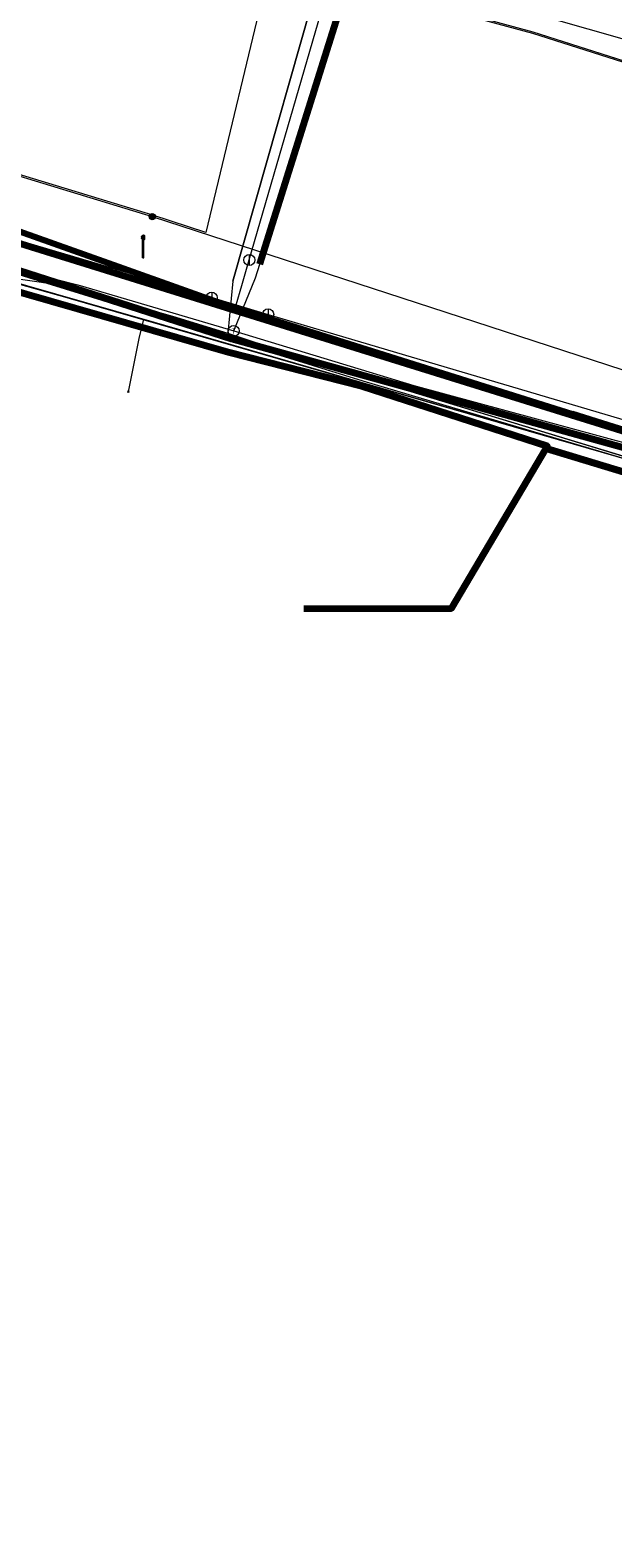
# Model space of a CAD drawing. Extents: x 152558 to 154479, y 462974 to 463683.
# Tile 521 of 638: x 153934 to 153955, y 463363 to 463418. Entities that reach past the tile are written whole.
import ezdxf
from ezdxf.enums import TextEntityAlignment as Align
from ezdxf.lldxf.tags import DXFTag

# ---------------------------------------------------------------- set-up
doc = ezdxf.new("R2010")
doc.units = 0
doc.header["$LTSCALE"] = 0.2
doc.layers.get('0').update_dxf_attribs({"linetype": 'CONTINUOUS'})
for name, color, linetype, lineweight in [('B-RO-KL-DATA_COAXIAAL_17_ZIGGO BV-G', 90, 'KL-DATA-N', 18), ('B-RO-KL-DATA_DUCT_ZIGGO BV-G', 90, 'CONTINUOUS', 100), ('B-RO-KL-DATA_EUROFIBER NEDERLAND BV-G', 90, 'KL-DATA-N', 18), ('B-RO-KL-DATA_HULPSTUK_KPN BV-S', 90, 'CONTINUOUS', 25), ('B-RO-KL-DATA_HULPSTUK_REGGEFIBER OPERATOR BV-S', 90, 'CONTINUOUS', 25), ('B-RO-KL-DATA_KABELBED_KPN BV-G', 90, 'CONTINUOUS', 100), ('B-RO-KL-DATA_KABELBED_ZIGGO BV-G', 90, 'CONTINUOUS', 100), ('B-RO-KL-DATA_REGGEFIBER OPERATOR BV-G', 90, 'KL-DATA-N', 18), ('B-RO-KL-DATA_STEDIN NETBEHEER BV-G', 90, 'KL-DATA-N', 18), ('B-RO-KL-ET_LS_400 V_STEDIN NETBEHEER BV-G', 190, 'KL-LS-N', 18), ('B-RO-KL-ET_LS_GEMEENTE AMERSFOORT-S', 190, 'CONTINUOUS', 25), ('B-RO-KL-ET_LS_HULPSTUK_STEDIN NETBEHEER BV-S', 190, 'CONTINUOUS', 25), ('B-RO-KL-ET_MS_10 KV_STEDIN NETBEHEER BV-G', 130, 'KL-MS-N', 18), ('B-RO-KL-GAS_LD_HULPSTUK_STEDIN NETBEHEER BV-S', 50, 'CONTINUOUS', 25), ('B-RO-KL-GAS_LD_MANTELBUIS_GRIJS GIETIJZER_274_STEDIN NETBEHEER BV-G', 50, 'CONTINUOUS', 100), ('B-RO-KL-GAS_LD_PVC_160_0.1 BAR_STEDIN NETBEHEER BV-G', 50, 'KL-GAS-LD-N', 18), ('B-RO-KL-GAS_LD_PVC_200_0.1 BAR_STEDIN NETBEHEER BV-G', 50, 'KL-GAS-LD-N', 18), ('B-RO-KL-GAS_LD_PVC_250_0.1 BAR_STEDIN NETBEHEER BV-G', 50, 'KL-GAS-LD-N', 18), ('B-RO-KL-WATER_150_VITENS-G', 170, 'KL-WATER-N', 18), ('B-RO-KL-WATER_HULPSTUK_VITENS-S', 170, 'CONTINUOUS', 25), ('B-RO-OG-INFO_REGGEFIBER OPERATOR BV-G', 7, 'CONTINUOUS', 18)]:
    doc.layers.add(name, color=color, linetype=linetype, lineweight=lineweight)
doc.styles.add('NLCS-ISO', font='NLCS-ISO.ttf')
tags = doc.linetypes.add('KL-DATA-N', pattern='A,4,-1,[101,NLCS.SHX,S=0.5,R=0,X=0,Y=0],-1,4,-1,["D",Standard,S=1,R=0,X=-0.25,Y=-0.5],-1.5', length=12.5).pattern_tags.tags
tags[18] = DXFTag(74, 10)
tags = doc.linetypes.add('KL-GAS-LD-N', pattern='A,4,-1,[69,NLCS.SHX,S=0.5,R=0,X=0,Y=0],-1,4,-1,["L",Standard,S=1,R=0,X=0.25,Y=-0.5],-2', length=13).pattern_tags.tags
tags[18] = DXFTag(74, 10)
tags = doc.linetypes.add('KL-LS-N', pattern='A,4,-1,[103,NLCS.SHX,S=0.75,R=0,X=0,Y=0],-1,4,-1,["L",Standard,S=1,R=0,X=0,Y=-0.5],-2', length=13).pattern_tags.tags
tags[18] = DXFTag(74, 10)
tags = doc.linetypes.add('KL-MS-N', pattern='A,4,-1,[103,NLCS.SHX,S=0.75,R=0,X=0,Y=0],-1,4,-1,["M",Standard,S=1,R=0,X=0,Y=-0.5],-2', length=13).pattern_tags.tags
tags[18] = DXFTag(74, 10)
doc.linetypes.add('KL-WATER-N', pattern='A,7,-0.5,[168,NLCS.SHX,S=0.75,R=0,X=0.75,Y=0],-2', length=9.5)

# ---------------------------------------------------------------- blocks, each defined once
blk = doc.blocks.new('SKL-WTB_HULP_T STUK-SO')
at = {"color": 0, "linetype": 'ByBlock', "lineweight": 18}
blk.add_circle((0, 0), 1, dxfattribs=at)
at = {"color": 0, "linetype": 'ByBlock', "lineweight": -2, "style": 'NLCS-ISO'}
blk.add_text('T', height=1, dxfattribs=at).set_placement((0, 0), align=Align.MIDDLE_CENTER)
at = {"color": 0, "linetype": 'ByBlock', "lineweight": 18, "style": 'NLCS-ISO', "flags": 1}
for tag, p in [('TYPE', (1.5, 0)), ('OMSCHRIJVING', (1.5, -3)), ('LABEL', (1.5, -1.5))]:
    blk.add_attdef(tag, p, '', height=1, dxfattribs=at)
blk = doc.blocks.new('SKL-WTB_HULP_MOF-SO')
at = {"linetype": 'ByBlock', "lineweight": 18}
h = blk.add_hatch(color=0, dxfattribs=at)
h.dxf.hatch_style = 1
h.paths.add_polyline_path([(-0.5625, 0, 1), (0.5625, 0, 1)])
at = {"color": 0, "linetype": 'ByBlock', "lineweight": 18}
blk.add_circle((0, 0), 0.5625, dxfattribs=at)
at = {"color": 0, "linetype": 'ByBlock', "lineweight": 18, "style": 'NLCS-ISO', "flags": 1}
for tag, p in [('TYPE', (1.5, 0)), ('OMSCHRIJVING', (1.5, -3)), ('LABEL', (1.5, -1.5))]:
    blk.add_attdef(tag, p, '', height=1, dxfattribs=at)
blk = doc.blocks.new('SKL-WTB_HULP_OVERIG-SO')
at = {"color": 0, "linetype": 'ByBlock', "lineweight": 18}
for points in [[(-0.14, 0.14), (0.14, -0.14)], [(0.14, 0.14), (-0.14, -0.14)]]:
    blk.add_lwpolyline(points, dxfattribs=at)
at = {"color": 0, "linetype": 'ByBlock', "lineweight": 18, "style": 'NLCS-ISO', "flags": 1}
for tag, p in [('TYPE', (1.5, 0)), ('OMSCHRIJVING', (1.5, -3)), ('LABEL', (1.5, -1.5))]:
    blk.add_attdef(tag, p, '', height=1, dxfattribs=at)
blk = doc.blocks.new('SKL-WTB_HULP_AFSLUITER-SO')
at = {"color": 0, "linetype": 'ByBlock', "lineweight": 18}
blk.add_lwpolyline([(0, 0.8), (0, -0.8)], dxfattribs=at)
blk.add_circle((0, 0), 1, dxfattribs=at)
at = {"color": 0, "linetype": 'ByBlock', "lineweight": 18, "style": 'NLCS-ISO', "flags": 1}
for tag, p in [('TYPE', (1.5, 0)), ('OMSCHRIJVING', (1.5, -3)), ('LABEL', (1.5, -1.5))]:
    blk.add_attdef(tag, p, '', height=1, dxfattribs=at)
blk = doc.blocks.new('SKL-ET_LS_MAST-SO')
for p, q in [((-0.05, 2.07), (0.05, 2.07)), ((-0.05, -2), (0.05, -2))]:
    blk.add_line(p, q)
for points in [[(-0.18, 1.76), (-0.22, 1.76), (-0.22, 1.84), (-0.18, 1.84), (-0.18, 1.79)], [(-0.18, 1.49), (-0.22, 1.49), (-0.22, 1.57), (-0.18, 1.57), (-0.18, 1.52)], [(-0.18, 1.79), (-0.05, 1.79)], [(-0.18, 1.76), (-0.05, 1.76)], [(-0.18, 1.52), (-0.05, 1.52)], [(-0.18, 1.49), (-0.05, 1.49)], [(-0.05, -2), (-0.05, 2.07)], [(0.05, -2), (0.05, 2.07)], [(0.18, 1.92), (0.05, 1.92)], [(0.18, 1.89), (0.05, 1.89)], [(0.18, 1.66), (0.05, 1.66)], [(0.18, 1.63), (0.05, 1.63)], [(0.18, 1.39), (0.05, 1.39)], [(0.18, 1.36), (0.05, 1.36)], [(0.18, 1.89), (0.22, 1.89), (0.22, 1.97), (0.18, 1.97), (0.18, 1.92)], [(0.18, 1.63), (0.22, 1.63), (0.22, 1.71), (0.18, 1.71), (0.18, 1.66)], [(0.18, 1.36), (0.22, 1.36), (0.22, 1.44), (0.18, 1.44), (0.18, 1.39)]]:
    blk.add_lwpolyline(points)

msp = doc.modelspace()

# ---------------------------------------------------------------- linework, layer by layer
at = {"layer": 'B-RO-KL-DATA_COAXIAAL_17_ZIGGO BV-G', "flags": 128}
for points in [[(153911.525, 463414.117), (153911.88, 463414.031), (153912.048, 463414.728), (153914.583, 463414.075), (153916.139, 463413.623), (153916.24, 463413.567), (153916.259, 463413.644), (153916.307, 463413.842), (153917.919, 463413.275), (153918.539, 463413.057), (153928.61, 463410.465), (153940.923, 463406.507), (153963.402, 463400.27), (153990.431, 463392.045), (154000, 463389.267), (154002.777, 463388.445), (154004.061, 463388.065), (154004.077, 463388.068), (154004.593, 463387.907), (154023.483, 463382.031), (154060.934, 463370.381), (154063.17, 463368.967), (154063.466, 463368.877), (154065.66, 463368.209), (154071.532, 463366.42), (154074.522, 463365.509), (154076.338, 463364.762), (154092.227, 463358.229), (154098.608, 463355.606), (154101.477, 463354.426), (154135.788, 463340.319), (154140.154, 463338.524), (154143.842, 463337.007), (154144.954, 463336.55), (154146.358, 463336.128), (154153.347, 463335.311), (154160.381, 463335.067), (154167.181, 463335.385), (154167.411, 463335.396), (154168.811, 463335.576), (154168.413, 463334.85), (154168.17, 463334.406), (154168.055, 463334.197), (154167.746, 463333.633), (154167.455, 463333.103), (154167.402, 463333.006), (154167.318, 463332.853), (154167.079, 463332.418), (154166.84, 463331.982), (154167.495, 463331.589), (154167.996, 463331.289), (154168.335, 463331.085), (154168.284, 463330.999)], [(153911.525, 463414.117), (153911.88, 463414.031), (153912.048, 463414.728), (153914.583, 463414.075), (153916.139, 463413.623), (153916.24, 463413.567), (153916.259, 463413.644), (153916.307, 463413.842), (153917.919, 463413.275), (153918.539, 463413.057), (153928.61, 463410.465), (153940.923, 463406.507), (153963.402, 463400.27), (153990.431, 463392.045), (154000, 463389.267), (154002.777, 463388.445), (154004.061, 463388.065), (154004.077, 463388.068), (154004.593, 463387.907), (154023.483, 463382.031), (154021.587, 463375.626), (154028.285, 463373.589), (154034.504, 463371.697), (154038.134, 463370.593), (154034.658, 463358.848), (154033.98, 463359.049)], [(153911.525, 463414.117), (153911.88, 463414.031), (153912.048, 463414.728), (153914.583, 463414.075), (153916.139, 463413.623), (153916.24, 463413.567), (153916.259, 463413.644), (153916.307, 463413.842), (153917.919, 463413.275), (153918.539, 463413.057), (153920.485, 463412.373), (153923.692, 463411.245), (153925.205, 463410.713), (153928.395, 463409.591), (153929.841, 463409.175), (153940.803, 463406.022), (153945.618, 463404.804), (153952.322, 463402.633), (153952.273, 463402.55), (153956.959, 463401.132), (153957.795, 463400.861), (153958.563, 463400.646), (153962.856, 463399.347), (153964.294, 463398.912), (153965, 463398.698), (153968.689, 463397.581), (153969.613, 463397.301), (153974.463, 463395.834), (153976.623, 463395.18), (153981.275, 463393.772), (153981.421, 463394.254), (153981.507, 463394.537), (153987.351, 463392.768), (153992.016, 463391.356), (153992.42, 463390.847), (153992.555, 463390.676), (153988.832, 463378.276), (153987.315, 463373.1), (153986.701, 463371.007), (153985.662, 463367.463), (153985.154, 463365.729), (153983.41, 463359.781), (153983.131, 463358.828), (153981.552, 463353.442)]]:
    msp.add_lwpolyline(points, dxfattribs=at)
at = {"layer": 'B-RO-KL-DATA_DUCT_ZIGGO BV-G', "flags": 128}
for points in [[(154060.934, 463370.381), (154023.483, 463382.031), (154004.593, 463387.907), (154004.061, 463388.065), (154002.777, 463388.445), (153990.431, 463392.045), (153963.402, 463400.27), (153940.923, 463406.507), (153928.61, 463410.465)], [(153928.61, 463410.465), (153940.923, 463406.507), (153963.402, 463400.27), (153990.431, 463392.045), (154002.777, 463388.445), (154004.061, 463388.065), (154004.593, 463387.907), (154023.483, 463382.031), (154060.934, 463370.381)], [(154060.934, 463370.381), (154023.483, 463382.031), (154004.593, 463387.907), (154004.061, 463388.065), (154002.777, 463388.445), (153990.431, 463392.045), (153963.402, 463400.27), (153940.923, 463406.507), (153928.61, 463410.465)], [(153928.61, 463410.465), (153940.923, 463406.507), (153963.402, 463400.27), (153990.431, 463392.045), (154002.777, 463388.445), (154004.061, 463388.065), (154004.593, 463387.907), (154023.483, 463382.031), (154060.934, 463370.381)], [(154060.934, 463370.381), (154023.483, 463382.031), (154004.593, 463387.907), (154004.061, 463388.065), (154002.777, 463388.445), (153990.431, 463392.045), (153963.402, 463400.27), (153940.923, 463406.507), (153928.61, 463410.465)], [(154060.934, 463370.381), (154023.483, 463382.031), (154004.593, 463387.907), (154004.061, 463388.065), (154002.777, 463388.445), (153990.431, 463392.045), (153963.402, 463400.27), (153940.923, 463406.507), (153928.61, 463410.465)], [(154060.934, 463370.381), (154023.483, 463382.031), (154004.593, 463387.907), (154004.061, 463388.065), (154002.777, 463388.445), (153990.431, 463392.045), (153963.402, 463400.27), (153940.923, 463406.507), (153928.61, 463410.465)], [(154060.934, 463370.381), (154023.483, 463382.031), (154004.593, 463387.907), (154004.061, 463388.065), (154002.777, 463388.445), (153990.431, 463392.045), (153963.402, 463400.27), (153940.923, 463406.507), (153928.61, 463410.465)], [(153928.61, 463410.465), (153940.923, 463406.507), (153963.402, 463400.27), (153990.431, 463392.045), (154002.777, 463388.445), (154004.061, 463388.065), (154004.593, 463387.907), (154023.483, 463382.031), (154060.934, 463370.381)], [(154060.934, 463370.381), (154023.483, 463382.031), (154004.593, 463387.907), (154004.061, 463388.065), (154002.777, 463388.445), (153990.431, 463392.045), (153963.402, 463400.27), (153940.923, 463406.507), (153928.61, 463410.465)], [(154061.164, 463371.147), (154024.333, 463382.643), (154005.078, 463388.653), (154002.777, 463388.445), (154000.566, 463388.245), (154000.494, 463388.267), (153992.555, 463390.676), (153992.42, 463390.847), (153992.016, 463391.356), (153987.351, 463392.768), (153981.507, 463394.537), (153981.421, 463394.254), (153980.161, 463394.606), (153958.563, 463400.646), (153952.273, 463402.55), (153952.322, 463402.633), (153945.618, 463404.804), (153940.803, 463406.022), (153929.841, 463409.175)], [(154061.164, 463371.147), (154024.333, 463382.643), (154005.078, 463388.653), (154002.777, 463388.445), (154000.566, 463388.245), (154000.494, 463388.267), (153992.555, 463390.676), (153992.42, 463390.847), (153992.016, 463391.356), (153987.351, 463392.768), (153981.507, 463394.537), (153981.421, 463394.254), (153980.161, 463394.606), (153958.563, 463400.646), (153952.273, 463402.55), (153952.322, 463402.633), (153945.618, 463404.804), (153940.803, 463406.022), (153929.841, 463409.175)], [(154061.164, 463371.147), (154024.333, 463382.643), (154005.078, 463388.653), (154002.777, 463388.445), (154000.566, 463388.245), (154000.494, 463388.267), (153992.555, 463390.676), (153992.42, 463390.847), (153992.016, 463391.356), (153987.351, 463392.768), (153981.507, 463394.537), (153981.421, 463394.254), (153980.161, 463394.606), (153958.563, 463400.646), (153952.273, 463402.55), (153952.322, 463402.633), (153945.618, 463404.804), (153940.803, 463406.022), (153929.841, 463409.175)]]:
    msp.add_lwpolyline(points, dxfattribs=at)
at = {"layer": 'B-RO-KL-DATA_EUROFIBER NEDERLAND BV-G', "flags": 128}
for points in [[(153468.28, 463410.709), (153474.1, 463405.3), (153477.2, 463402), (153482.8, 463396.5), (153483.4, 463396.1), (153484.5, 463395.7), (153485.1, 463395.1), (153485.4, 463394.6), (153489.3, 463383.7), (153490.1, 463382.6), (153492.1, 463377.5), (153494.9, 463369), (153496.7, 463364.6), (153498.9, 463358.9), (153501, 463356.3), (153505.1, 463353.7), (153510.5, 463352.7), (153530.4, 463349.1), (153532.5, 463348.3), (153547.9, 463345.7), (153551.9, 463346.5), (153555.7, 463348.2), (153557.3, 463348.2), (153558.5, 463347.8), (153559.2, 463347.2), (153560.9, 463345.6), (153561.7, 463345), (153561.8, 463344.9), (153568.5, 463352.7), (153576.9, 463362.5), (153578.8, 463365), (153584.8, 463371.9), (153585.8, 463373.1), (153593.1, 463375.7), (153602.2, 463379), (153603.8, 463379.4), (153605.2, 463379.4), (153609.1, 463378.7), (153626, 463375.8), (153642.2, 463372.7), (153655.9, 463370.3), (153658, 463369.7), (153659.2, 463368.7), (153659.9, 463368.7), (153667.9, 463367.3), (153668.5, 463367.2), (153668.8, 463368.3), (153670, 463374.4), (153671.1, 463375.4), (153672.1, 463376.5), (153672.6, 463378.9), (153676.2, 463398.8), (153679.2, 463403.2), (153680.4, 463405.6), (153682.6, 463410.3), (153684.2, 463415.8), (153686.1, 463425.6), (153688.2, 463439.2), (153691.7, 463458.3), (153692.5, 463459.2), (153694.5, 463469.3), (153695, 463472.5), (153695.6, 463473), (153696.8, 463473.3), (153714.4, 463468.6), (153734.1, 463463.4), (153764.6, 463455.2), (153795.3, 463447.1), (153824.6, 463439.2), (153850.3, 463432.5), (153853.5, 463431.6), (153854.6, 463431.1), (153855.6, 463430.2), (153856.9, 463429.6), (153858.6, 463429.2), (153862.3, 463428.3), (153862.8, 463428.3), (153863.4, 463428.4), (153864.6, 463428.2), (153865.4, 463427.8), (153867.6, 463427.3), (153869.5, 463426.7), (153870.3, 463426.8), (153872.6, 463426.9), (153881.5, 463424.5), (153892.7, 463421.2), (153908.9, 463416.3), (153914.4, 463414.6), (153916.7, 463413.8), (153917.9, 463413.7), (153924.7, 463411.6), (153925.7, 463411.2), (153926.3, 463411), (153927, 463410.3), (153937.8, 463407.2), (153962.3, 463400.1), (153977.3, 463395.5), (153980.3, 463394.8), (153982.6, 463394.8), (153989.8, 463392.6), (153994, 463391.5), (154002.9, 463388.7), (154017.2, 463384.4), (154040.4, 463377.4), (154061, 463371.2), (154063.8, 463370.2), (154064.9, 463369.4), (154072.3, 463366.7), (154077.4, 463364.9), (154077.8, 463364.4), (154078.3, 463363.6), (154083.9, 463361.2), (154085.3, 463360), (154131.3, 463340.4), (154133.3, 463339.8), (154135, 463340.5), (154137.2, 463340.5), (154195.5, 463339), (154196.5, 463338.8), (154205.1, 463318.8), (154207.907, 463314.948), (154215.408, 463306.208), (154238.158, 463279.967), (154239.892, 463278.39), (154243.9, 463273.8), (154244.9, 463273.2), (154246.4, 463273.4), (154247.978, 463272.872), (154250.1, 463272.8), (154252.7, 463273.5), (154255.6, 463274.8), (154256.5, 463274.3)], [(153468.28, 463410.709), (153474.1, 463405.3), (153477.2, 463402), (153482.8, 463396.5), (153483.4, 463396.1), (153484.5, 463395.7), (153485.1, 463395.1), (153485.4, 463394.6), (153489.3, 463383.7), (153490.1, 463382.6), (153492.1, 463377.5), (153494.9, 463369), (153496.7, 463364.6), (153498.9, 463358.9), (153501, 463356.3), (153505.1, 463353.7), (153530.4, 463349.1), (153532.5, 463348.3), (153547.9, 463345.7), (153551.9, 463346.5), (153555.7, 463348.2), (153557.3, 463348.2), (153558.5, 463347.8), (153560.9, 463345.6), (153561.7, 463345), (153561.8, 463344.9), (153576.9, 463362.5), (153578.8, 463365), (153584.8, 463371.9), (153585.8, 463373.1), (153602.2, 463379), (153603.8, 463379.4), (153605.2, 463379.4), (153626, 463375.8), (153642.2, 463372.7), (153655.9, 463370.3), (153658, 463369.7), (153659.2, 463368.7), (153659.9, 463368.7), (153668.5, 463367.2), (153668.8, 463368.3), (153670, 463374.4), (153671.1, 463375.4), (153672.1, 463376.5), (153672.6, 463378.9), (153676.2, 463398.8), (153679.2, 463403.2), (153682.6, 463410.3), (153684.2, 463415.8), (153686.1, 463425.6), (153688.2, 463439.2), (153691.7, 463458.3), (153692.5, 463459.2), (153694.5, 463469.3), (153695, 463472.5), (153695.6, 463473), (153696.8, 463473.3), (153734.1, 463463.4), (153764.6, 463455.2), (153795.3, 463447.1), (153824.6, 463439.2), (153850.3, 463432.5), (153853.5, 463431.6), (153854.6, 463431.1), (153855.6, 463430.2), (153856.9, 463429.6), (153858.6, 463429.2), (153862.3, 463428.3), (153863.4, 463428.4), (153864.6, 463428.2), (153865.4, 463427.8), (153867.6, 463427.3), (153869.5, 463426.7), (153872.6, 463426.9), (153881.5, 463424.5), (153892.7, 463421.2), (153914.4, 463414.6), (153916.7, 463413.8), (153917.9, 463413.7), (153924.7, 463411.6), (153925.7, 463411.2), (153926.3, 463411), (153927, 463410.3), (153962.3, 463400.1), (153977.3, 463395.5), (153980.3, 463394.8), (153982.6, 463394.8), (153989.8, 463392.6), (153991.256, 463392.215), (153991.86, 463392.39)]]:
    msp.add_lwpolyline(points, dxfattribs=at)
at = {"layer": 'B-RO-KL-DATA_KABELBED_KPN BV-G', "flags": 128}
for points in [[(153783.437, 463452.051), (153804.374, 463446.423), (153816.957, 463443.042), (153832.337, 463439.03), (153855.864, 463432.663), (153863.385, 463430.629), (153865.956, 463430.188), (153872.429, 463428.549), (153888.522, 463423.992), (153907.25, 463418.837), (153908.108, 463418.22), (153913.538, 463416.924), (153917.644, 463415.929), (153925.11, 463413.286), (153928.967, 463411.922), (153937.019, 463409.052), (153941.133, 463407.587), (153953.21, 463403.789)], [(153928.755, 463411.356), (153928.824, 463411.339), (153963.448, 463400.57), (153963.504, 463400.552), (153963.627, 463400.514), (153967.265, 463399.364), (153990.43, 463392.044)], [(154023.609, 463382.108), (154005.742, 463387.591), (153990.5, 463392.268), (153963.504, 463400.552), (153963.479, 463400.56), (153963.448, 463400.57), (153953.21, 463403.789)]]:
    msp.add_lwpolyline(points, dxfattribs=at)
at = {"layer": 'B-RO-KL-DATA_KABELBED_ZIGGO BV-G', "flags": 128}
for points in [[(154002.777, 463388.445), (153990.431, 463392.045), (153963.402, 463400.27), (153940.923, 463406.507), (153928.61, 463410.465), (153918.539, 463413.057)], [(153929.841, 463409.175), (153940.803, 463406.022), (153945.618, 463404.804), (153952.322, 463402.633), (153952.273, 463402.55)], [(153943.527, 463396.782), (153948.854, 463396.782), (153952.273, 463402.55)], [(153952.273, 463402.55), (153958.563, 463400.646)]]:
    msp.add_lwpolyline(points, dxfattribs=at)
at = {"layer": 'B-RO-KL-DATA_REGGEFIBER OPERATOR BV-G', "flags": 128}
for points in [[(153913.026, 463588.512), (153917.76, 463582.722), (153919.9, 463579.922), (153924.934, 463573.097), (153927.032, 463570.267), (153933.653, 463560.089), (153933.956, 463559.624), (153934.595, 463558.796), (153937.716, 463554.144), (153938.807, 463552.275), (153943.634, 463544.003), (153947.383, 463537.578), (153951.323, 463530.823), (153953.389, 463527.284), (153957.224, 463520.71), (153957.853, 463519.633), (153960.041, 463515.881), (153962.853, 463511.062), (153963.464, 463508.781), (153963.928, 463507.049), (153963.644, 463504.785), (153962.325, 463498.485), (153961.455, 463494.997), (153960.239, 463491.303), (153958.397, 463483.786), (153957.944, 463479.606), (153954.985, 463469.052), (153954.244, 463465.148), (153952.646, 463458.358), (153950.63, 463450.133), (153949.515, 463446.123), (153948.072, 463437.827), (153948.288, 463436.438), (153948.3, 463434.376), (153940.971, 463408.585), (153940.791, 463406.717), (153943.917, 463405.672), (153971.356, 463397.31), (153978.673, 463395.463), (153980.116, 463395.147), (153991.663, 463391.417), (153993.633, 463390.453), (153994.742, 463390.094), (154001.128, 463388.088), (154001.433, 463388.121), (154003.47, 463388.264), (154020.522, 463383.048), (154027.112, 463381.043), (154033.511, 463379.079), (154061.449, 463370.399), (154064.988, 463369.251), (154070.922, 463367.467), (154071.858, 463367.076), (154075.578, 463364.2), (154086.819, 463361.31), (154106.391, 463351.737), (154132.83, 463340.54), (154137.035, 463338.803), (154137.709, 463338.569), (154138.277, 463338.371), (154144.3, 463334.72), (154145.009, 463333.632), (154146.493, 463332.615), (154147.287, 463331.526), (154147.807, 463330.658), (154150.955, 463329.127), (154158.381, 463325.878), (154163.778, 463321.905), (154165.175, 463321.095), (154199.219, 463301.799), (154200.484, 463300.773), (154200.571, 463300.703), (154200.751, 463300.405), (154202.614, 463298.367), (154204.327, 463296.233), (154206.144, 463293.969), (154208.533, 463292.484), (154210.327, 463290.627), (154214.051, 463287.018), (154216.8, 463284.074), (154220.134, 463280.74), (154224.551, 463278.522), (154230.35, 463272.055), (154233.354, 463268.951), (154237.519, 463264.418), (154238.083, 463263.804), (154240.863, 463260.285), (154247.202, 463252.446), (154251.117, 463247.66), (154253.437, 463245.444), (154256.055, 463242.323), (154262.177, 463235.067), (154264.7, 463231.812), (154270.615, 463224.492), (154271.487, 463223.729), (154274.37, 463220.367), (154276.645, 463217.464), (154276.595, 463217.282), (154277.779, 463215.646), (154282.304, 463211.067), (154289.107, 463203.391), (154289.983, 463202.227), (154293.428, 463198.113), (154296.69, 463194.483), (154300.357, 463189.855), (154305.54, 463183.689), (154307.739, 463180.917), (154307.896, 463180.72), (154313.53, 463173.874), (154313.622, 463173.741), (154316.339, 463170.504), (154320.528, 463165.57), (154322.36, 463163.464), (154324.992, 463160.503), (154326.192, 463158.752), (154329.288, 463154.993), (154331.805, 463152.468), (154333.713, 463149.321), (154334.283, 463148.44), (154334.541, 463147.292), (154334.812, 463147.033), (154329.172, 463139.667), (154323.933, 463133.834), (154323.157, 463133.017), (154321.935, 463131.325), (154318.633, 463125.879), (154317.325, 463123.722), (154314.87, 463119.347), (154310.957, 463111.007), (154310.969, 463111.017), (154309.104, 463106.328), (154306.068, 463098.881), (154304.322, 463094.507), (154301.175, 463084.112), (154300.364, 463081.57), (154299.19, 463076.336), (154297.502, 463066.468), (154295.862, 463060.47), (154295.325, 463056.67), (154294.354, 463050.162), (154294.347, 463048.617), (154292.094, 463027.261), (154292.751, 463021.483), (154292.716, 463020.645), (154293.38, 463017.418), (154294.812, 463010.982), (154294.759, 463003.827), (154295.336, 463003.563), (154303.867, 463000.732), (154307.831, 463001.078), (154316.275, 463004.819), (154316.846, 463004.763), (154326.456, 462982.209)], [(153131, 463431.7), (153133.1, 463432.5), (153135.4, 463432.2), (153155.7, 463428.9), (153175.9, 463425.6), (153177.3, 463424.9), (153178, 463423.9), (153178.2, 463422.1), (153177.7, 463418.5), (153178.3, 463418.4), (153182.7, 463417.7), (153183.3, 463417.5), (153183.5, 463419), (153184.2, 463421.4), (153185.5, 463422.5), (153187.6, 463422.9), (153190, 463422.5), (153204.7, 463419.9), (153226.2, 463416), (153236.1, 463414.2), (153237.6, 463412.5), (153238.2, 463410.6), (153238.2, 463409.9), (153238.1, 463408.2), (153238.2, 463407.9), (153243.5, 463407), (153243.9, 463406.9), (153244.2, 463408.4), (153245.3, 463410.7), (153248.2, 463412.3), (153249.7, 463412.2), (153268.1, 463409), (153292.7, 463404.7), (153294.7, 463403.4), (153296.2, 463403.2), (153296.4, 463403.1), (153297.5, 463402.9), (153298.4, 463402.6), (153299.2, 463402.5), (153304.9, 463401.2), (153305.2, 463401.2), (153307.1, 463400.8), (153310.9, 463400.6), (153333.1, 463396.6), (153341.8, 463395.1), (153343.9, 463394.2), (153346.4, 463391.9), (153346.5, 463391.6), (153354.7, 463390.6), (153357.3, 463390.9), (153359.8, 463391.2), (153362.3, 463391.5), (153367.5, 463390.5), (153368.5, 463390.7), (153370.7, 463404.7), (153371.2, 463408.1), (153372.4, 463415.4), (153372.9, 463418.7), (153373.1, 463419.6), (153374.2, 463420), (153375.2, 463420.4), (153397.3, 463416.9), (153413.7, 463413.9), (153413.8, 463413.2), (153413.4, 463410.6), (153413.5, 463409.8), (153415.2, 463409.4), (153420.9, 463408.3), (153424.9, 463407.4), (153425.2, 463408), (153426.4, 463412), (153427.3, 463412.7), (153427.9, 463413.5), (153428.6, 463418.2), (153428.6, 463418.5), (153437.4, 463416.7), (153440.9, 463415.8), (153454.5, 463412.9), (153457.3, 463412.3), (153462.1, 463411.4), (153464.6, 463411), (153465.5, 463411.3), (153467, 463411.5), (153467.5, 463411.4), (153474.1, 463405.3), (153477.2, 463402), (153482.8, 463396.5), (153483.4, 463396.1), (153484.5, 463395.7), (153485.1, 463395.1), (153485.4, 463394.6), (153489.3, 463383.7), (153490.1, 463382.6), (153492.1, 463377.5), (153495, 463368.8), (153496.7, 463364.6), (153498.3, 463360.6), (153498.9, 463358.9), (153501, 463356.3), (153505.1, 463353.7), (153510.5, 463352.7), (153530.4, 463349.1), (153532.5, 463348.3), (153547.9, 463345.7), (153551.9, 463346.5), (153555.7, 463348.2), (153557.3, 463348.2), (153558.5, 463347.8), (153561.7, 463345), (153561.8, 463344.9), (153568.5, 463352.7), (153576.9, 463362.5), (153578.8, 463365), (153584.8, 463371.9), (153585.8, 463373.1), (153593.1, 463375.7), (153602.2, 463379), (153603.8, 463379.4), (153605.2, 463379.4), (153609.1, 463378.7), (153626, 463375.8), (153642.2, 463372.7), (153655.9, 463370.3), (153658, 463369.7), (153659.2, 463368.7), (153659.9, 463368.7), (153667.9, 463367.3), (153669, 463367.1), (153668.8, 463368.3), (153670, 463374.4), (153671.1, 463375.4), (153672.1, 463376.5), (153672.7, 463379.1), (153676.2, 463398.8), (153678.8, 463402.6), (153679.5, 463403.8), (153680.4, 463405.6), (153682.6, 463410.3), (153684.2, 463415.8), (153686.1, 463425.6), (153687.2, 463431.7), (153688.2, 463439.2), (153691.7, 463458.3), (153692.5, 463459.2), (153694.5, 463469.3), (153695, 463472.5), (153695.6, 463473), (153696.8, 463473.3), (153714.4, 463468.6), (153734.1, 463463.4), (153764.6, 463455.2), (153795.3, 463447.1), (153824.6, 463439.2), (153850.3, 463432.5), (153853.5, 463431.6), (153854.6, 463431.1), (153855.6, 463430.2), (153856.9, 463429.6), (153858.6, 463429.2), (153862.3, 463428.3), (153862.8, 463428.3), (153863.4, 463428.4), (153864.6, 463428.2), (153865.4, 463427.8), (153867.6, 463427.3), (153869.5, 463426.7), (153870.3, 463426.8), (153872.6, 463426.9), (153881.5, 463424.5), (153892.7, 463421.2), (153908.9, 463416.3), (153914.4, 463414.6), (153916.7, 463413.8), (153917.9, 463413.7), (153924.7, 463411.6), (153925.7, 463411.2), (153926.3, 463411), (153927, 463410.3), (153937.8, 463407.2), (153962.3, 463400.1), (153977.3, 463395.5), (153980.3, 463394.8), (153982.6, 463394.8), (153989.8, 463392.6), (153994, 463391.5), (154002.9, 463388.7), (154017.2, 463384.4), (154041, 463377.3), (154061, 463371.2), (154063.8, 463370.2), (154064.9, 463369.4), (154077.4, 463364.9), (154078.3, 463363.6), (154083.9, 463361.2), (154085.3, 463360), (154131.3, 463340.4), (154133.3, 463339.8), (154135, 463340.5), (154137.2, 463340.5), (154195.5, 463339), (154196.5, 463338.8), (154202.6, 463324.3), (154205.1, 463318.8), (154207.8, 463315.1), (154212, 463310.1), (154214, 463307.9), (154215.9, 463305.7), (154217.9, 463303.5), (154219.9, 463301.3), (154238, 463280.1), (154240.1, 463278.2), (154243.9, 463273.8), (154244.6, 463273), (154246.2, 463273.4), (154246.4, 463273.4), (154248.2, 463272.9), (154250.1, 463272.8), (154252.7, 463273.5), (154258.4, 463276.1), (154262.2, 463278.2), (154278.3, 463284.9), (154306.7, 463297.1), (154330.5, 463306.7), (154333.4, 463304.3), (154337.9, 463299.7), (154338.9, 463298.8), (154341.6, 463297.8), (154344.4, 463297.1), (154346.8, 463297), (154349.2, 463297.2), (154351.6, 463297.9), (154354.8, 463299.1), (154356, 463299.4), (154357.5, 463298.9), (154358.1, 463298.7), (154361.192, 463299.949)], [(153949.515, 463446.123), (153948.072, 463437.827), (153948.288, 463436.438), (153948.3, 463434.376), (153940.971, 463408.585), (153940.791, 463406.717), (153943.917, 463405.672), (153971.356, 463397.31)], [(153948.288, 463436.438), (153948.3, 463434.376), (153940.971, 463408.585), (153940.791, 463406.717)], [(153856.083, 463429.606), (153857.38, 463429.526), (153857.986, 463429.83), (153858.638, 463429.601), (153862.957, 463428.451), (153864.491, 463428.095), (153865.258, 463428.251), (153885.772, 463422.722), (153898.1, 463419.463), (153908.744, 463416.577), (153916.428, 463414.494), (153916.768, 463410.444), (153917.407, 463409.374), (153922.01, 463407.933), (153923.431, 463407.682), (153924.297, 463408.009), (153924.797, 463409.377), (153925.368, 463409.728), (153926.594, 463409.581), (153927.339, 463409.855), (153931.382, 463408.941), (153934.99, 463408.422), (153938.916, 463407.294), (153940.791, 463406.717)], [(153869.542, 463426.72), (153870.261, 463426.793), (153872.599, 463426.858), (153881.491, 463424.473), (153892.654, 463421.245), (153908.884, 463416.295), (153914.369, 463414.593), (153916.663, 463413.831), (153917.879, 463413.713), (153924.672, 463411.632), (153925.685, 463411.178), (153926.337, 463410.985), (153926.978, 463410.252), (153937.757, 463407.218)], [(153926.978, 463410.252), (153937.757, 463407.218)], [(153937.204, 463404.597), (153937.592, 463406.515), (153937.757, 463407.218)], [(153937.204, 463404.597), (153937.592, 463406.515), (153937.757, 463407.218)], [(153937.757, 463407.218), (153962.325, 463400.084), (153977.328, 463395.535), (153980.26, 463394.765), (153982.613, 463394.76), (153989.755, 463392.556), (153994.039, 463391.51), (154002.947, 463388.736), (154017.152, 463384.45), (154040.979, 463377.27), (154060.962, 463371.175), (154063.827, 463370.234), (154064.898, 463369.36), (154077.407, 463364.923), (154078.35, 463363.644), (154083.902, 463361.213), (154085.33, 463359.987), (154131.331, 463340.448), (154133.268, 463339.82), (154135.014, 463340.506), (154137.234, 463340.463), (154195.506, 463339.041), (154196.518, 463338.821), (154202.608, 463324.325), (154205.099, 463318.815), (154207.823, 463315.096), (154212, 463310.142), (154213.962, 463307.921), (154215.926, 463305.702), (154217.89, 463303.484), (154219.855, 463301.267), (154238.026, 463280.13), (154240.109, 463278.181), (154243.918, 463273.786), (154244.599, 463273.031)], [(153937.757, 463407.218), (153962.325, 463400.084), (153977.328, 463395.535), (153980.26, 463394.765), (153982.613, 463394.76), (153989.755, 463392.556), (153994.039, 463391.51), (154002.947, 463388.736), (154017.152, 463384.45), (154040.979, 463377.27), (154060.962, 463371.175), (154063.827, 463370.234), (154064.898, 463369.36), (154077.407, 463364.923), (154078.35, 463363.644), (154083.902, 463361.213), (154085.33, 463359.987), (154131.331, 463340.448), (154133.268, 463339.82)], [(153940.791, 463406.717), (153943.917, 463405.672), (153971.356, 463397.31), (153978.673, 463395.463), (153980.116, 463395.147), (153991.663, 463391.417), (153993.156, 463390.686)]]:
    msp.add_lwpolyline(points, dxfattribs=at)
at = {"layer": 'B-RO-KL-DATA_STEDIN NETBEHEER BV-G', "flags": 128}
for points in [[(154241.663, 463272.775), (154240.779, 463273.319), (154238.716, 463275.312), (154219.28, 463297.994), (154209.469, 463309.481), (154205.844, 463312.881), (154202.281, 463315.87), (154197.657, 463319.445), (154195.282, 463321.202), (154168.159, 463335.795), (154154.035, 463339.957), (154153.41, 463340.426), (154153.097, 463341.129), (154153.097, 463341.715), (154155.16, 463351.571), (154153.857, 463351.607), (154153.071, 463351.777), (154152.269, 463351.826), (154143.433, 463353.101), (154139.353, 463354.145), (154133.483, 463355.941), (154111.247, 463365.15), (154102.91, 463369.317), (154098.034, 463371.285), (154083.4, 463376.845), (154070.391, 463380.933), (154042.913, 463389.369), (154000, 463402.641), (153971.113, 463411.354), (153951.788, 463417.517), (153936.83, 463421.583), (153912.116, 463429.29), (153901.725, 463431.913), (153899.74, 463432.245), (153897.717, 463432.796), (153892.884, 463431.796), (153879.879, 463435.343), (153872.535, 463437.292), (153870.878, 463438.371), (153868.804, 463439.134), (153866.524, 463438.937), (153834.598, 463447.402), (153819.304, 463451.731), (153785.875, 463460.819), (153738.066, 463474.273), (153704.153, 463482.996), (153640.722, 463500), (153619.302, 463505.321), (153578.059, 463516.512), (153523.566, 463531.081), (153512.661, 463534.039), (153484.716, 463541.417), (153458.418, 463548.696), (153457.352, 463553.635), (153413.527, 463565.319), (153389.742, 463571.84), (153370.691, 463576.739), (153320.778, 463590.118), (153286.029, 463599.544), (153248.965, 463609.62), (153211.671, 463619.676), (153176.869, 463628.98), (153157.188, 463635.289), (153111.754, 463653.166), (153096.88, 463659.382), (153091.537, 463661.836)], [(154158.127, 463352.701), (154153.078, 463351.827), (154152.274, 463351.876), (154143.443, 463353.15), (154139.367, 463354.193), (154133.5, 463355.988), (154111.268, 463365.196), (154102.931, 463369.363), (154098.052, 463371.332), (154083.416, 463376.892), (154070.406, 463380.981), (154042.928, 463389.417), (154000, 463402.693), (153971.128, 463411.402), (153951.802, 463417.565), (153936.844, 463421.631), (153912.13, 463429.338), (153901.735, 463431.962), (153899.751, 463432.294), (153897.147, 463433.003), (153893.424, 463434.192)]]:
    msp.add_lwpolyline(points, dxfattribs=at)
at = {"layer": 'B-RO-KL-ET_LS_400 V_STEDIN NETBEHEER BV-G', "flags": 128}
for points in [[(153997.419, 463505.903), (153993.208, 463506.783), (153988.217, 463507.826), (153983.388, 463508.835), (153982.849, 463508.912), (153982.165, 463508.944), (153981.495, 463508.901), (153980.944, 463508.813), (153980.348, 463508.659), (153979.771, 463508.448), (153979.214, 463508.181), (153978.69, 463507.863), (153978.213, 463507.509), (153977.743, 463507.081), (153977.319, 463506.609), (153976.966, 463506.13), (153976.658, 463505.619), (153976.387, 463505.046), (153976.154, 463504.386), (153976.028, 463503.871), (153976.054, 463503.278), (153976.2, 463502.703), (153976.458, 463502.168), (153976.818, 463501.696), (153977.266, 463501.307), (153977.783, 463501.015), (153977.999, 463500.876), (153978.185, 463500.698), (153978.333, 463500.487), (153978.438, 463500.252), (153978.496, 463500), (153979.023, 463495.874), (153979.104, 463495.243), (153978.632, 463493.272), (153978.288, 463491.839), (153978.105, 463491.074), (153978.007, 463490.666), (153977.753, 463489.608), (153976.949, 463486.256), (153976.167, 463482.994), (153975.838, 463481.622), (153975.331, 463479.508), (153974.975, 463478.024), (153974.864, 463477.562), (153973.816, 463473.196), (153973.354, 463471.269), (153972.665, 463468.397), (153972.348, 463467.074), (153971.848, 463464.987), (153971.826, 463464.896), (153970.794, 463460.594), (153970.262, 463458.376), (153970.221, 463458.206), (153970.207, 463458.149), (153970.177, 463458.025), (153969.994, 463457.258), (153969.981, 463457.205), (153969.962, 463457.125), (153969.926, 463456.977), (153969.808, 463456.485), (153969.754, 463456.26), (153969.699, 463456.032), (153969.54, 463455.366), (153969.527, 463455.313), (153969.473, 463455.088), (153969.314, 463454.427), (153969.3, 463454.369), (153969.245, 463454.141), (153969.086, 463453.479), (153969.072, 463453.42), (153969.032, 463453.252), (153969.019, 463453.196), (153968.846, 463452.477), (153968.805, 463452.307), (153968.791, 463452.247), (153968.752, 463452.084), (153968.737, 463452.023), (153968.54, 463451.201), (153967.99, 463448.908), (153967.009, 463444.819), (153966.952, 463444.581), (153966.477, 463442.6), (153966.043, 463440.788), (153965.658, 463439.183), (153964.801, 463435.611), (153964.188, 463433.056), (153964.013, 463432.328), (153963.287, 463429.3), (153963.174, 463428.827), (153963.057, 463428.341), (153962.655, 463426.666), (153960.372, 463417.169), (153960.064, 463415.889), (153951.717, 463418.268), (153945.955, 463420.708), (153943.239, 463421.482), (153942.515, 463420.916)], [(153942.515, 463420.916), (153942.337, 463420.113), (153939.993, 463410.343), (153938.084, 463410.964), (153928.92, 463413.763), (153925.494, 463414.578), (153913.821, 463418.04), (153890.396, 463423.651)], [(153915.535, 463417.479), (153925.489, 463414.527), (153928.907, 463413.715), (153938.069, 463410.916)], [(153938.069, 463410.916), (153957.65, 463404.541)], [(153928.084, 463410.408), (153932.272, 463409.127), (153945.664, 463404.998), (153974.589, 463396.397), (153974.819, 463396.329), (153990.344, 463391.758), (153991.763, 463391.361)]]:
    msp.add_lwpolyline(points, dxfattribs=at)
at = {"layer": 'B-RO-KL-ET_MS_10 KV_STEDIN NETBEHEER BV-G', "flags": 128}
msp.add_lwpolyline([(153963.599, 463413.803), (153951.801, 463417.565), (153936.843, 463421.632), (153912.13, 463429.338), (153901.735, 463431.962), (153899.751, 463432.294), (153897.147, 463433.003)], dxfattribs=at)
at = {"layer": 'B-RO-KL-GAS_LD_MANTELBUIS_GRIJS GIETIJZER_274_STEDIN NETBEHEER BV-G', "flags": 128}
msp.add_lwpolyline([(153941.946, 463409.201), (153945.151, 463419.429)], dxfattribs=at)
at = {"layer": 'B-RO-KL-GAS_LD_PVC_160_0.1 BAR_STEDIN NETBEHEER BV-G', "flags": 128}
for points in [[(153941.002, 463406.792), (153941.783, 463408.705), (153941.946, 463409.201), (153945.147, 463419.43), (153945.853, 463421.576)], [(153935.668, 463408.376), (153941.002, 463406.792)], [(153941.002, 463406.792), (153947.498, 463404.829), (153959.796, 463401.482), (153964.144, 463400.135), (153970.517, 463398.16), (153975.649, 463397.018), (153976.409, 463396.79), (153977.423, 463396.485), (153987.994, 463393.306), (153993.126, 463391.705)]]:
    msp.add_lwpolyline(points, dxfattribs=at)
at = {"layer": 'B-RO-KL-GAS_LD_PVC_200_0.1 BAR_STEDIN NETBEHEER BV-G', "flags": 128}
msp.add_lwpolyline([(153935.388, 463408.45), (153935.668, 463408.376)], dxfattribs=at)
at = {"layer": 'B-RO-KL-GAS_LD_PVC_250_0.1 BAR_STEDIN NETBEHEER BV-G', "flags": 128}
for points in [[(153925.187, 463411.204), (153929.95, 463410.032), (153934.628, 463408.653)], [(153934.628, 463408.653), (153935.388, 463408.45)]]:
    msp.add_lwpolyline(points, dxfattribs=at)
at = {"layer": 'B-RO-KL-WATER_150_VITENS-G', "flags": 128}
for points in [[(153941.564, 463409.352), (153945.146, 463421.693)], [(153925.089, 463412.478), (153933.48, 463409.99), (153940.21, 463407.994)], [(153941.093, 463407.732), (153941.298, 463408.437), (153941.564, 463409.352)], [(153940.21, 463407.994), (153941.093, 463407.732)], [(153941.093, 463407.732), (153942.245, 463407.391)], [(153942.245, 463407.391), (153962.868, 463401.276), (153964.667, 463400.742), (153969.193, 463399.4), (153974.981, 463397.685), (153985.456, 463394.58), (153986.993, 463394.124)]]:
    msp.add_lwpolyline(points, dxfattribs=at)
at = {"layer": 'B-RO-OG-INFO_REGGEFIBER OPERATOR BV-G', "flags": 128}
msp.add_lwpolyline([(153940.97, 463408.585), (153948.3, 463434.375)], dxfattribs=at)

# ---------------------------------------------------------------- block references
at = {"layer": 'B-RO-KL-DATA_HULPSTUK_KPN BV-S', "xscale": 0.2, "yscale": 0.2, "zscale": 0.2}
msp.add_blockref('SKL-WTB_HULP_OVERIG-SO', (153953.21, 463403.789), dxfattribs=at)
msp.add_blockref('SKL-WTB_HULP_OVERIG-SO', (153953.21, 463403.789), dxfattribs=at)
at = {"layer": 'B-RO-KL-DATA_HULPSTUK_REGGEFIBER OPERATOR BV-S', "xscale": 0.2, "yscale": 0.2, "zscale": 0.2}
msp.add_blockref('SKL-WTB_HULP_OVERIG-SO', (153937.2, 463404.6), dxfattribs=at)
at = {"layer": 'B-RO-KL-ET_LS_GEMEENTE AMERSFOORT-S', "xscale": 0.2, "yscale": 0.2, "zscale": 0.2}
msp.add_blockref('SKL-ET_LS_MAST-SO', (153937.74, 463409.834), dxfattribs=at)
at = {"layer": 'B-RO-KL-ET_LS_HULPSTUK_STEDIN NETBEHEER BV-S', "xscale": 0.2, "yscale": 0.2, "zscale": 0.2}
msp.add_blockref('SKL-WTB_HULP_MOF-SO', (153938.069, 463410.916), dxfattribs=at)
at = {"layer": 'B-RO-KL-GAS_LD_HULPSTUK_STEDIN NETBEHEER BV-S', "xscale": 0.2, "yscale": 0.2, "zscale": 0.2}
msp.add_blockref('SKL-WTB_HULP_T STUK-SO', (153941.002, 463406.792), dxfattribs=at)
at = {"layer": 'B-RO-KL-WATER_HULPSTUK_VITENS-S', "xscale": 0.2, "yscale": 0.2, "zscale": 0.2}
for p in [(153941.564, 463409.352), (153940.21, 463407.994), (153942.245, 463407.391)]:
    msp.add_blockref('SKL-WTB_HULP_AFSLUITER-SO', p, dxfattribs=at)

doc.saveas('drawing.dxf')
